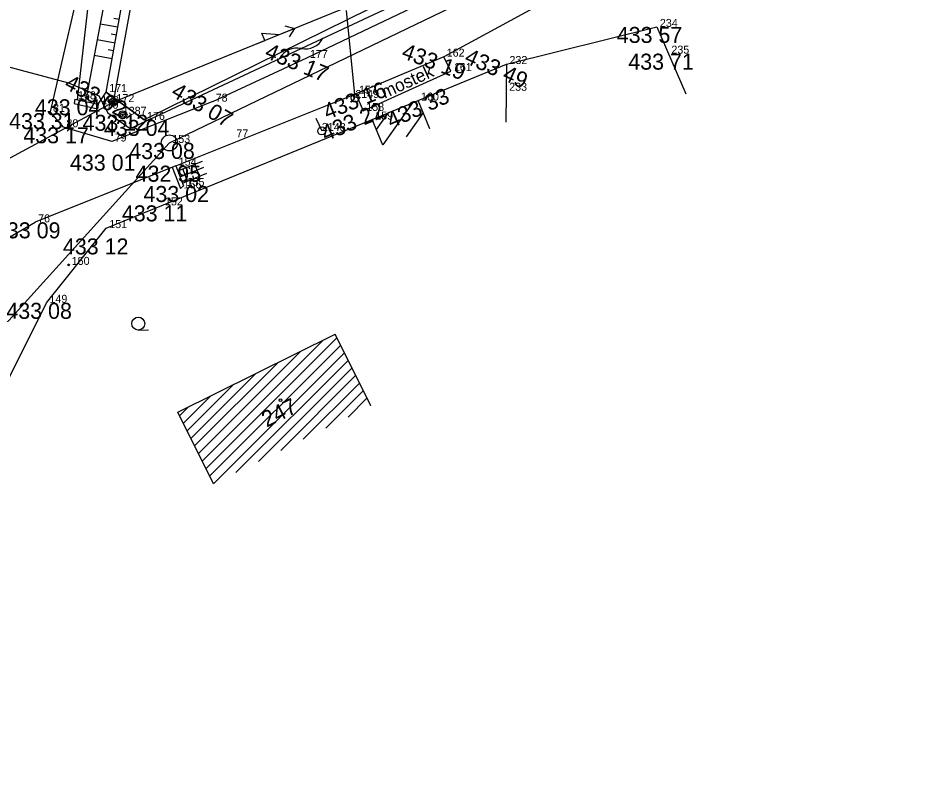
# Model space of a CAD drawing. Extents: x -559180 to -551373, y -1076947 to -1072071.
# Drawn here: x -554305.5 to -554249.5, y -1072704.1 to -1072656.6 of the extents above; entities that cross this region are included whole.
import ezdxf

# ---------------------------------------------------------------- set-up
doc = ezdxf.new("R2010")
doc.units = 0
for name, color, linetype in [('12_PLOTY', 7, 'Continuous'), ('13_PLOTY', 7, 'Continuous'), ('14_BUDOVY', 7, 'Continuous'), ('17_KOMUNIKACE', 7, 'Continuous'), ('18_POLOHOPIS', 7, 'Continuous'), ('1_VODA_ZN', 7, 'Continuous'), ('20_EL_ZN', 7, 'Continuous'), ('26_SRAFY', 7, 'Continuous'), ('27_HRANA_PATA', 7, 'Continuous'), ('2_VODOVOD', 7, 'Continuous'), ('30_SDEL_ZN', 7, 'Continuous'), ('32', 7, 'Continuous'), ('3_BODY', 7, 'Continuous'), ('40_KANAL_ZN', 7, 'Continuous'), ('45_ZN_KULTURY', 7, 'Continuous'), ('47_ZN_STAV_OBJ$', 7, 'Continuous'), ('52_POPIS_UCELOVY', 7, 'Continuous'), ('54_C_POPISNA', 7, 'Continuous'), ('6_VYSKY', 7, 'Continuous'), ('kanal_stáv', 7, 'Continuous'), ('NNnadzemní', 7, 'Continuous')]:
    doc.layers.add(name, color=color, linetype=linetype)

# ---------------------------------------------------------------- blocks, each defined once
blk = doc.blocks.new('POINT_DISPLAY')
blk.add_line((0, 0), (0, 0))
blk = doc.blocks.new('T')
at = {"layer": '6_VYSKY'}
blk.add_circle((0, 0), 0.05, dxfattribs=at)
blk = doc.blocks.new('SAK')
at = {"layer": '40_KANAL_ZN'}
blk.add_circle((0, 0), 0.5, dxfattribs=at)
blk = doc.blocks.new('SLB')
at = {"layer": '20_EL_ZN'}
for radius in [0.25, 0.158, 0.05]:
    blk.add_circle((0, 0), radius, dxfattribs=at)
blk = doc.blocks.new('ZAHRAD')
at = {"layer": '45_ZN_KULTURY'}
blk.add_line((0, 0), (0.65, 0.003), dxfattribs=at)
blk.add_circle((0, 0.403), 0.403, dxfattribs=at)
blk = doc.blocks.new('BZ')
at = {"layer": '47_ZN_STAV_OBJ$'}
blk.add_circle((0, 0), 0.0875, dxfattribs=at)
blk = doc.blocks.new('SV')
at = {"layer": '1_VODA_ZN'}
blk.add_circle((0, 0), 0.25, dxfattribs=at)
blk = doc.blocks.new('ELNN')
at = {"layer": '20_EL_ZN'}
for p, q in [((0, 0), (0.5, 0)), ((0.5, 0), (0.5, 0.5)), ((0.5, 0.5), (1.5, 0)), ((1.5, 0), (2.5, 0))]:
    blk.add_line(p, q, dxfattribs=at)
blk.add_lwpolyline([(2, 0.375), (2.5, 0), (2, -0.375)], dxfattribs=at)
blk = doc.blocks.new('SDEP')
at = {"layer": '30_SDEL_ZN'}
for centre, radius, start, end in [((0.75, -1.001), 1.251, 53.1529, 126.8469), ((2.25, 1), 1.25, 233.13, 306.8698)]:
    blk.add_arc(centre, radius, start, end, dxfattribs=at)

msp = doc.modelspace()

# ---------------------------------------------------------------- linework, layer by layer
at = {"layer": '12_PLOTY'}
for p, q in [((-554299.95, -1072661.2), (-554298.08, -1072650.73)), ((-554273, -1072650.8), (-554297.59, -1072662.94)), ((-554274.96, -1072659.45), (-554265.57, -1072657.13)), ((-554265.57, -1072657.13), (-554263.771, -1072661.303)), ((-554280.48, -1072661.73), (-554274.96, -1072659.45)), ((-554274.96, -1072659.45), (-554275.003, -1072663.078)), ((-554299.95, -1072661.2), (-554297.59, -1072662.94)), ((-554297.59, -1072662.94), (-554299.95, -1072661.2)), ((-554296.47, -1072668.28), (-554283.34, -1072662.92)), ((-554299.95, -1072669.7), (-554296.47, -1072668.28)), ((-554303.68, -1072674.37), (-554299.95, -1072669.7)), ((-554313.68, -1072694.41), (-554303.68, -1072674.37))]:
    msp.add_line(p, q, dxfattribs=at)
at = {"layer": '13_PLOTY'}
for p, q in [((-554298.46, -1072663.48), (-554280.56, -1072655.09)), ((-554309.47, -1072658.72), (-554302.3, -1072660.63)), ((-554302.3, -1072660.63), (-554300.42, -1072661.43)), ((-554300.42, -1072661.43), (-554299.86, -1072662.49)), ((-554299.86, -1072662.49), (-554298.46, -1072663.48))]:
    msp.add_line(p, q, dxfattribs=at)
at = {"layer": '14_BUDOVY'}
for p, q in [((-554283.34, -1072662.92), (-554280.48, -1072661.73)), ((-554279.746, -1072663.494), (-554280.48, -1072661.73)), ((-554282.676, -1072664.515), (-554283.34, -1072662.92)), ((-554295.48, -1072681.2), (-554285.66, -1072676.33)), ((-554283.439, -1072680.809), (-554285.66, -1072676.33)), ((-554293.259, -1072685.679), (-554295.48, -1072681.2))]:
    msp.add_line(p, q, dxfattribs=at)
at = {"layer": '17_KOMUNIKACE'}
for p, q in [((-554287.42, -1072659.07), (-554265.48, -1072648.54)), ((-554271.55, -1072655.01), (-554278.88, -1072658.99)), ((-554293.3, -1072661.8), (-554287.42, -1072659.07)), ((-554278.88, -1072658.99), (-554284.36, -1072661.31)), ((-554295.61, -1072665.8), (-554284.36, -1072661.31)), ((-554293.3, -1072661.8), (-554299.61, -1072664.29)), ((-554302.62, -1072663.4), (-554303.46, -1072662.44)), ((-554299.61, -1072664.29), (-554302.62, -1072663.4)), ((-554295.61, -1072665.8), (-554304.39, -1072669.34))]:
    msp.add_line(p, q, dxfattribs=at)
for points in [[(-554298.42, -1072638.62), (-554300.363, -1072649.084), (-554303.46, -1072662.44)], [(-554308.04, -1072671.81), (-554307.412, -1072671.177), (-554306.424, -1072670.507), (-554304.39, -1072669.34)]]:
    msp.add_lwpolyline(points, dxfattribs=at)
at = {"layer": '18_POLOHOPIS'}
for p, q in [((-554278.43, -1072659.89), (-554278.88, -1072658.99)), ((-554283.9, -1072662.38), (-554278.43, -1072659.89)), ((-554284.36, -1072661.31), (-554283.9, -1072662.38)), ((-554301.9, -1072661.65), (-554301.958, -1072661.925)), ((-554301.958, -1072661.925), (-554300.49, -1072662.239)), ((-554301.9, -1072661.65), (-554300.45, -1072661.96)), ((-554300.45, -1072661.96), (-554300.49, -1072662.24)), ((-554295.824, -1072665.886), (-554295.309, -1072667.219)), ((-554295.61, -1072665.8), (-554295.12, -1072667.07)), ((-554295.12, -1072667.07), (-554295.31, -1072667.22))]:
    msp.add_line(p, q, dxfattribs=at)
at = {"layer": '26_SRAFY'}
for p, q in [((-554300.334, -1072656.935), (-554299.224, -1072657.133)), ((-554299.467, -1072656.582), (-554299.136, -1072656.641)), ((-554299.646, -1072657.566), (-554299.312, -1072657.625)), ((-554300.519, -1072657.918), (-554299.399, -1072658.118)), ((-554299.825, -1072658.55), (-554299.487, -1072658.61)), ((-554300.704, -1072658.9), (-554299.575, -1072659.102)), ((-554294.722, -1072666.026), (-554294.792, -1072665.851)), ((-554294.125, -1072666.451), (-554294.425, -1072665.704)), ((-554294.873, -1072666.761), (-554295.176, -1072666.005)), ((-554294.574, -1072666.424), (-554294.498, -1072666.606))]:
    msp.add_line(p, q, dxfattribs=at)
at = {"layer": '27_HRANA_PATA'}
for p, q in [((-554300.89, -1072654.09), (-554301.771, -1072661.696)), ((-554299.87, -1072654.47), (-554301.248, -1072661.793)), ((-554300.45, -1072661.96), (-554299.95, -1072661.2)), ((-554295.483, -1072666.129), (-554293.946, -1072665.512)), ((-554295.342, -1072666.494), (-554293.855, -1072665.899)), ((-554295.189, -1072666.892), (-554293.677, -1072666.265))]:
    msp.add_line(p, q, dxfattribs=at)
at = {"layer": '2_VODOVOD'}
for p, q in [((-554284.4, -1072661.57), (-554284.94, -1072656.11)), ((-554286.86, -1072662.83), (-554286.49, -1072663.63))]:
    msp.add_line(p, q, dxfattribs=at)
at = {"layer": '32'}
for p, q in [((-554282.653, -1072664.507), (-554280.802, -1072661.864)), ((-554283.079, -1072663.547), (-554282.352, -1072662.509)), ((-554281.199, -1072664), (-554280.156, -1072662.51)), ((-554293.728, -1072684.734), (-554285.549, -1072676.554)), ((-554293.962, -1072684.261), (-554286.397, -1072676.695)), ((-554293.493, -1072685.206), (-554285.314, -1072677.027)), ((-554294.197, -1072683.788), (-554287.799, -1072677.391)), ((-554293.259, -1072685.679), (-554285.08, -1072677.5)), ((-554294.431, -1072683.315), (-554289.202, -1072678.087)), ((-554291.856, -1072684.983), (-554284.845, -1072677.973)), ((-554294.665, -1072682.843), (-554290.605, -1072678.782)), ((-554290.453, -1072684.288), (-554284.611, -1072678.445)), ((-554289.051, -1072683.592), (-554284.377, -1072678.918)), ((-554287.648, -1072682.896), (-554284.142, -1072679.391)), ((-554294.9, -1072682.37), (-554292.008, -1072679.478)), ((-554286.245, -1072682.201), (-554283.908, -1072679.863)), ((-554295.134, -1072681.897), (-554293.411, -1072680.174)), ((-554284.842, -1072681.505), (-554283.673, -1072680.336)), ((-554295.369, -1072681.425), (-554294.813, -1072680.869))]:
    msp.add_line(p, q, dxfattribs=at)
at = {"layer": 'kanal_stáv'}
msp.add_lwpolyline([(-554211.63, -1072637.36), (-554252.71, -1072643.96), (-554272.41, -1072652.99), (-554296.03, -1072664.39), (-554307.43, -1072677), (-554325.75, -1072687.76), (-554359.23, -1072706.8), (-554394.89, -1072727.06), (-554464.39, -1072765.62), (-554508.8, -1072789.43), (-554533.01, -1072802.97), (-554568.24, -1072822.24), (-554587.98, -1072832.41), (-554601.02, -1072839.21), (-554624.92, -1072852.09), (-554662.69, -1072873.08), (-554684.61, -1072885), (-554705.04, -1072896.44), (-554749.99, -1072921.56), (-554804.76, -1072951.95)], dxfattribs=at)
at = {"layer": 'NNnadzemní'}
for p, q in [((-554299.5, -1072661.83), (-554292.59, -1072623.59)), ((-554272, -1072650.62), (-554299.5, -1072661.83)), ((-554299.5, -1072661.83), (-554327.87, -1072677.19))]:
    msp.add_line(p, q, dxfattribs=at)

# ---------------------------------------------------------------- block references
at = {"layer": '1_VODA_ZN'}
for p in [(-554265.57, -1072657.13), (-554287.42, -1072659.07), (-554278.88, -1072658.99), (-554264.85, -1072658.8), (-554274.96, -1072659.45), (-554278.43, -1072659.89), (-554299.95, -1072661.2), (-554284.36, -1072661.31), (-554274.98, -1072661.12), (-554301.9, -1072661.65), (-554300.45, -1072661.96), (-554299.5, -1072661.83), (-554293.3, -1072661.8), (-554284.4, -1072661.57), (-554280.48, -1072661.73), (-554303.46, -1072662.44), (-554300.49, -1072662.24), (-554298.92, -1072662.62), (-554283.9, -1072662.38), (-554297.59, -1072662.94), (-554283.34, -1072662.92), (-554302.62, -1072663.4), (-554286.49, -1072663.63), (-554299.61, -1072664.29), (-554296.01, -1072664.38), (-554295.61, -1072665.8), (-554295.12, -1072667.07), (-554295.31, -1072667.22), (-554296.47, -1072668.28), (-554304.39, -1072669.34), (-554299.95, -1072669.7), (-554302.29, -1072672), (-554303.68, -1072674.37)]:
    msp.add_blockref('POINT_DISPLAY', p, dxfattribs=at)
at = {"layer": '1_VODA_ZN', "rotation": 90}
for p in [(-554284.4, -1072661.57), (-554286.49, -1072663.63)]:
    msp.add_blockref('SV', p, dxfattribs=at)
at = {"layer": '20_EL_ZN', "xscale": 1.000002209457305, "yscale": 1.000002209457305, "rotation": 22.17760192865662}
msp.add_blockref('ELNN', (-554290.514, -1072658.167), dxfattribs=at)
at = {"layer": '20_EL_ZN'}
for p in [(-554299.5, -1072661.83), (-554298.92, -1072662.62)]:
    msp.add_blockref('SLB', p, dxfattribs=at)
at = {"layer": '30_SDEL_ZN', "xscale": 1.000000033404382, "yscale": 1.000000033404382, "rotation": 25.11326461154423}
msp.add_blockref('SDEP', (-554289.134, -1072659.109), dxfattribs=at)
at = {"layer": '32'}
for p in [(-554279.746, -1072663.494), (-554283.439, -1072680.809), (-554293.259, -1072685.679)]:
    msp.add_blockref('POINT_DISPLAY', p, dxfattribs=at)
at = {"layer": '40_KANAL_ZN'}
msp.add_blockref('SAK', (-554296.01, -1072664.38), dxfattribs=at)
at = {"layer": '45_ZN_KULTURY'}
msp.add_blockref('ZAHRAD', (-554297.952, -1072676.07), dxfattribs=at)
at = {"layer": '47_ZN_STAV_OBJ$'}
msp.add_blockref('BZ', (-554289.069, -1072680.449), dxfattribs=at)
at = {"layer": '6_VYSKY'}
msp.add_blockref('T', (-554302.29, -1072672), dxfattribs=at)
msp.add_blockref('T', (-554302.29, -1072672), dxfattribs=at)

# ---------------------------------------------------------------- texts
at = {"layer": '3_BODY'}
for s, p in [(' 234', (-554265.57, -1072657.13)), (' 177', (-554287.42, -1072659.07)), (' 162', (-554278.88, -1072658.99)), (' 235', (-554264.85, -1072658.8)), (' 232', (-554274.96, -1072659.45)), (' 161', (-554278.43, -1072659.89)), (' 171', (-554299.95, -1072661.2)), (' 157', (-554284.36, -1072661.31)), (' 233', (-554274.98, -1072661.12)), (' 168', (-554301.9, -1072661.65)), (' 169', (-554300.45, -1072661.96)), (' 172', (-554299.5, -1072661.83)), (' 78', (-554293.3, -1072661.8)), ('2149', (-554284.4, -1072661.57)), (' 160', (-554280.48, -1072661.73)), (' 81', (-554303.46, -1072662.44)), (' 170', (-554300.49, -1072662.24)), (' 158', (-554283.9, -1072662.38)), ('1387', (-554298.92, -1072662.62)), (' 176', (-554297.59, -1072662.94)), (' 159', (-554283.34, -1072662.92)), (' 80', (-554302.62, -1072663.4)), ('2148', (-554286.49, -1072663.63)), (' 77', (-554292.01, -1072664.03)), (' 79', (-554299.61, -1072664.29)), (' 153', (-554296.01, -1072664.38)), (' 154', (-554295.61, -1072665.8)), (' 156', (-554295.31, -1072667.22)), (' 155', (-554295.12, -1072667.07)), (' 152', (-554296.47, -1072668.28)), (' 76', (-554304.39, -1072669.34)), (' 151', (-554299.95, -1072669.7)), (' 150', (-554302.29, -1072672)), (' 149', (-554303.68, -1072674.37))]:
    msp.add_text(s, height=0.5, dxfattribs=at).set_placement(p)
at = {"layer": '52_POPIS_UCELOVY'}
msp.add_text('mostek', height=0.8, rotation=24.4755, dxfattribs=at).set_placement((-554282.567, -1072661.619))
at = {"layer": '54_C_POPISNA'}
msp.add_text('247', height=1, rotation=26.378, dxfattribs=at).set_placement((-554289.936, -1072682.168))
at = {"layer": '6_VYSKY'}
for s, p in [('433 57', (-554268.075, -1072658.13)), ('433 71', (-554267.355, -1072659.8)), ('433 04', (-554304.405, -1072662.65)), ('433 31', (-554306.015, -1072663.516)), ('433 12', (-554301.425, -1072663.62)), ('433 12', (-554301.425, -1072663.62)), ('433 04', (-554300.095, -1072663.94)), ('433 17', (-554305.125, -1072664.4)), ('433 01', (-554302.214, -1072666.11)), ('432 95', (-554298.115, -1072666.8)), ('433 02', (-554297.625, -1072668.07)), ('433 11', (-554298.975, -1072669.28)), ('433 09', (-554306.895, -1072670.34)), ('433 12', (-554302.653, -1072671.345)), ('433 08', (-554306.185, -1072675.37))]:
    msp.add_text(s, height=1, dxfattribs=at).set_placement(p)
for s, rotation, p in [('433 17', 337.2185, (-554290.117, -1072659.022)), ('433 19', 339.5206, (-554281.577, -1072659.051)), ('433 49', 335.885, (-554277.655, -1072659.34)), ('433 02', 332.6623, (-554302.634, -1072660.938)), ('433 07', 329.9754, (-554295.969, -1072661.413)), ('433 16', 21.7, (-554286.147, -1072662.942)), ('433 33', 24.2499, (-554282.155, -1072663.482)), ('433 22', 22.7649, (-554286.259, -1072664.295)), ('433 08', 0.3467, (-554298.508, -1072665.395))]:
    msp.add_text(s, height=1, rotation=rotation, dxfattribs=at).set_placement(p)

doc.saveas('drawing.dxf')
